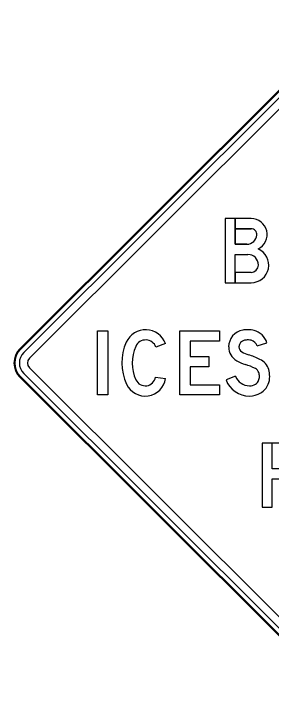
# Model space of a CAD drawing. Extents: x 658976 to 668726, y 639543 to 647196.
# Drawn here: x 664411.47 to 664427.73, y 642870.55 to 642914.81 of the extents above; entities that cross this region are included whole.
import ezdxf

# ---------------------------------------------------------------- set-up
doc = ezdxf.new("R2010")
doc.units = 0
doc.layers.add('R_SIGN - HWY 16', color=7, linetype='Continuous')

msp = doc.modelspace()

# ---------------------------------------------------------------- linework, layer by layer
at = {"layer": 'R_SIGN - HWY 16'}
for p, q in [((664433.07, 642914.807), (664411.842, 642893.579)), ((664433.07, 642914.807), (664411.842, 642893.579)), ((664411.878, 642893.543), (664433.106, 642914.771)), ((664433.311, 642914.566), (664412.083, 642893.338)), ((664412.443, 642892.979), (664433.67, 642914.206)), ((664426.467, 642901.186), (664425.471, 642901.186)), ((664425.471, 642899.56), (664426.264, 642899.56)), ((664425.471, 642899.56), (664426.264, 642899.56)), ((664425.471, 642899.56), (664426.264, 642899.56)), ((664424.82, 642897.77), (664426.467, 642897.77)), ((664421.059, 642893.909), (664420.447, 642893.687)), ((664421.059, 642893.909), (664420.447, 642893.687)), ((664421.059, 642893.909), (664420.447, 642893.687)), ((664433.67, 642871.152), (664412.443, 642892.38)), ((664411.842, 642891.779), (664433.07, 642870.552)), ((664411.842, 642891.779), (664433.07, 642870.552)), ((664433.106, 642870.588), (664411.878, 642891.815)), ((664412.083, 642892.02), (664433.311, 642870.793)), ((664420.415, 642891.788), (664421.059, 642891.692)), ((664420.415, 642891.788), (664421.059, 642891.692)), ((664420.415, 642891.788), (664421.059, 642891.692))]:
    msp.add_line(p, q, dxfattribs=at)
for points in [[(664426.467, 642901.837), (664424.82, 642901.837), (664424.82, 642897.77)], [(664426.204, 642900.21), (664425.471, 642900.21), (664425.471, 642901.837), (664424.82, 642901.837), (664424.82, 642897.77), (664425.471, 642897.77), (664425.471, 642899.56)], [(664426.204, 642900.21), (664425.471, 642900.21), (664425.471, 642901.837), (664424.82, 642901.837), (664424.82, 642897.77), (664425.471, 642897.77), (664425.471, 642899.56)], [(664426.467, 642901.837), (664425.471, 642901.837), (664425.471, 642901.186), (664426.467, 642901.186)], [(664426.467, 642901.837), (664425.471, 642901.837), (664425.471, 642901.186), (664426.467, 642901.186)], [(664425.471, 642901.186), (664425.471, 642900.21), (664426.204, 642900.21)], [(664426.467, 642898.421), (664425.471, 642898.421), (664425.471, 642899.56)], [(664426.467, 642898.421), (664425.471, 642898.421), (664425.471, 642897.77), (664426.467, 642897.77)], [(664426.467, 642898.421), (664425.471, 642898.421), (664425.471, 642897.77), (664426.467, 642897.77)], [(664426.853, 642893.763), (664427.47, 642893.968)], [(664426.853, 642893.763), (664427.47, 642893.968)], [(664426.853, 642893.763), (664427.47, 642893.968)], [(664425.49, 642891.837), (664424.881, 642891.607)], [(664425.49, 642891.837), (664424.881, 642891.607)], [(664425.49, 642891.837), (664424.881, 642891.607)], [(664428.703, 642885.978), (664427.809, 642885.978), (664427.809, 642887.604), (664427.158, 642887.604), (664427.158, 642883.538), (664427.809, 642883.538), (664427.809, 642885.327), (664428.573, 642885.327), (664429.23, 642883.538), (664429.924, 642883.538), (664429.22, 642885.452)], [(664428.703, 642885.978), (664427.809, 642885.978), (664427.809, 642887.604), (664427.158, 642887.604), (664427.158, 642883.538), (664427.809, 642883.538), (664427.809, 642885.327), (664428.573, 642885.327), (664429.23, 642883.538), (664429.924, 642883.538), (664429.22, 642885.452)], [(664428.703, 642887.604), (664427.158, 642887.604), (664427.158, 642883.538), (664427.809, 642883.538), (664427.809, 642885.327), (664428.573, 642885.327), (664429.23, 642883.538), (664429.924, 642883.538), (664429.22, 642885.452)]]:
    msp.add_lwpolyline(points, dxfattribs=at)
for points in [[(664416.748, 642894.721), (664417.399, 642894.721), (664417.399, 642890.654), (664416.748, 642890.654)], [(664416.748, 642894.721), (664417.399, 642894.721), (664417.399, 642890.654), (664416.748, 642890.654)], [(664416.748, 642894.721), (664417.399, 642894.721), (664417.399, 642890.654), (664416.748, 642890.654)], [(664424.475, 642894.07), (664422.604, 642894.07), (664422.604, 642893.094), (664423.786, 642893.094), (664423.786, 642892.443), (664422.604, 642892.443), (664422.604, 642891.305), (664424.475, 642891.305), (664424.475, 642890.654), (664421.953, 642890.654), (664421.953, 642894.721), (664424.475, 642894.721)], [(664424.475, 642894.07), (664422.604, 642894.07), (664422.604, 642893.094), (664423.786, 642893.094), (664423.786, 642892.443), (664422.604, 642892.443), (664422.604, 642891.305), (664424.475, 642891.305), (664424.475, 642890.654), (664421.953, 642890.654), (664421.953, 642894.721), (664424.475, 642894.721)], [(664424.475, 642894.07), (664422.604, 642894.07), (664422.604, 642893.094), (664423.786, 642893.094), (664423.786, 642892.443), (664422.604, 642892.443), (664422.604, 642891.305), (664424.475, 642891.305), (664424.475, 642890.654), (664421.953, 642890.654), (664421.953, 642894.721), (664424.475, 642894.721)]]:
    msp.add_lwpolyline(points, close=True, dxfattribs=at)
for centre, radius, start, end in [((664426.467, 642900.82), 1.017, 296.5254, 90), ((664426.467, 642900.82), 1.017, 296.5254, 90), ((664426.467, 642900.82), 1.017, 296.5254, 90), ((664426.467, 642900.82), 0.366, 355.5883, 90), ((664426.467, 642900.82), 0.366, 355.5883, 90), ((664426.467, 642900.82), 0.366, 355.5883, 90), ((664426.204, 642900.841), 0.63, 270, 355.5883), ((664426.204, 642900.841), 0.63, 270, 355.5883), ((664426.204, 642900.841), 0.63, 270, 355.5883), ((664426.467, 642898.889), 1.118, 270, 66.0465), ((664426.467, 642898.889), 1.118, 270, 66.0465), ((664426.467, 642898.889), 1.118, 270, 66.0465), ((664426.264, 642898.889), 0.671, 360, 90), ((664426.264, 642898.889), 0.671, 360, 90), ((664426.264, 642898.889), 0.671, 360, 90), ((664426.467, 642898.889), 0.468, 270, 360), ((664426.467, 642898.889), 0.468, 270, 360), ((664426.467, 642898.889), 0.468, 270, 360), ((664426.133, 642893.695), 1.084, 100.066, 180), ((664426.133, 642893.695), 1.084, 100.066, 180), ((664426.133, 642893.695), 1.084, 100.066, 180), ((664426.252, 642893.025), 1.764, 95.2021, 100.066), ((664426.252, 642893.025), 1.764, 95.2021, 100.066), ((664426.252, 642893.025), 1.764, 95.2021, 100.066), ((664426.307, 642892.427), 2.365, 90, 95.2021), ((664426.307, 642892.427), 2.365, 90, 95.2021), ((664426.307, 642892.427), 2.365, 90, 95.2021), ((664426.307, 642893.497), 1.294, 74.4676, 90), ((664426.307, 642893.497), 1.294, 74.4676, 90), ((664426.307, 642893.497), 1.294, 74.4676, 90), ((664426.332, 642893.589), 1.199, 18.4342, 74.4676), ((664426.332, 642893.589), 1.199, 18.4342, 74.4676), ((664426.332, 642893.589), 1.199, 18.4342, 74.4676), ((664426.133, 642893.695), 0.433, 100.066, 180), ((664426.133, 642893.695), 0.433, 100.066, 180), ((664426.133, 642893.695), 0.433, 100.066, 180), ((664426.252, 642893.025), 1.114, 95.2021, 100.066), ((664426.252, 642893.025), 1.114, 95.2021, 100.066), ((664426.252, 642893.025), 1.114, 95.2021, 100.066), ((664426.307, 642892.427), 1.714, 90, 95.2021), ((664426.307, 642892.427), 1.714, 90, 95.2021), ((664426.307, 642892.427), 1.714, 90, 95.2021), ((664426.307, 642893.497), 0.644, 74.4676, 90), ((664426.307, 642893.497), 0.644, 74.4676, 90), ((664426.307, 642893.497), 0.644, 74.4676, 90), ((664426.332, 642893.589), 0.548, 18.4342, 74.4676), ((664426.332, 642893.589), 0.548, 18.4342, 74.4676), ((664426.332, 642893.589), 0.548, 18.4342, 74.4676), ((664412.742, 642892.679), 1.272, 135, 225), ((664412.742, 642892.679), 1.272, 135, 225), ((664412.742, 642892.679), 1.222, 135, 225), ((664426.052, 642893.695), 1.002, 180, 240.5254), ((664426.052, 642893.695), 1.002, 180, 240.5254), ((664426.052, 642893.695), 1.002, 180, 240.5254), ((664426.052, 642893.695), 0.352, 180, 240.5254), ((664426.052, 642893.695), 0.352, 180, 240.5254), ((664426.052, 642893.695), 0.352, 180, 240.5254), ((664412.742, 642892.679), 0.932, 135, 225), ((664426.971, 642895.32), 2.219, 240.5254, 252.423), ((664426.971, 642895.32), 2.219, 240.5254, 252.423), ((664426.971, 642895.32), 2.219, 240.5254, 252.423), ((664424.776, 642888.393), 5.048, 63.4948, 72.423), ((664424.776, 642888.393), 5.048, 63.4948, 72.423), ((664424.776, 642888.393), 5.048, 63.4948, 72.423), ((664412.742, 642892.679), 0.424, 135, 225), ((664426.971, 642895.32), 2.869, 240.5254, 252.423), ((664426.971, 642895.32), 2.869, 240.5254, 252.423), ((664426.971, 642895.32), 2.869, 240.5254, 252.423), ((664426.546, 642891.941), 1.084, 17.0924, 63.4948), ((664426.546, 642891.941), 1.084, 17.0924, 63.4948), ((664426.546, 642891.941), 1.084, 17.0924, 63.4948), ((664424.776, 642888.393), 4.397, 63.4948, 72.423), ((664424.776, 642888.393), 4.397, 63.4948, 72.423), ((664424.776, 642888.393), 4.397, 63.4948, 72.423), ((664426.546, 642891.941), 0.433, 17.0924, 63.4948), ((664426.546, 642891.941), 0.433, 17.0924, 63.4948), ((664426.546, 642891.941), 0.433, 17.0924, 63.4948), ((664426.175, 642891.827), 1.471, 360, 17.0924), ((664426.175, 642891.827), 1.471, 360, 17.0924), ((664426.175, 642891.827), 1.471, 360, 17.0924), ((664426.362, 642892.165), 0.932, 200.654, 270), ((664426.362, 642892.165), 0.932, 200.654, 270), ((664426.362, 642892.165), 0.932, 200.654, 270), ((664426.303, 642891.827), 0.693, 338.164, 360), ((664426.303, 642891.827), 0.693, 338.164, 360), ((664426.303, 642891.827), 0.693, 338.164, 360), ((664426.175, 642891.827), 0.821, 360, 17.0924), ((664426.175, 642891.827), 0.821, 360, 17.0924), ((664426.175, 642891.827), 0.821, 360, 17.0924), ((664426.303, 642891.827), 1.344, 338.164, 360), ((664426.303, 642891.827), 1.344, 338.164, 360), ((664426.303, 642891.827), 1.344, 338.164, 360), ((664426.362, 642892.165), 1.582, 200.654, 270), ((664426.362, 642892.165), 1.582, 200.654, 270), ((664426.362, 642892.165), 1.582, 200.654, 270), ((664426.362, 642891.996), 0.762, 270, 300.4201), ((664426.362, 642891.996), 0.762, 270, 300.4201), ((664426.362, 642891.996), 0.762, 270, 300.4201), ((664426.51, 642891.744), 0.47, 300.4201, 338.164), ((664426.51, 642891.744), 0.47, 300.4201, 338.164), ((664426.51, 642891.744), 0.47, 300.4201, 338.164), ((664426.51, 642891.744), 1.12, 300.4201, 338.164), ((664426.51, 642891.744), 1.12, 300.4201, 338.164), ((664426.51, 642891.744), 1.12, 300.4201, 338.164), ((664426.362, 642891.996), 1.413, 270, 300.4201), ((664426.362, 642891.996), 1.413, 270, 300.4201), ((664426.362, 642891.996), 1.413, 270, 300.4201)]:
    msp.add_arc(centre, radius, start, end, dxfattribs=at)
for centre, major_axis, start_param, end_param in [((664419.798, 642893.45), (0, 1.342), 5.061866, 7.434148), ((664419.798, 642893.45), (0, 1.342), 5.061866, 7.434148), ((664419.798, 642893.45), (0, 1.342), 5.061866, 7.434148), ((664421.506, 642892.687), (0, 3.212), 1.150963, 2.004476), ((664421.506, 642892.687), (0, 3.212), 1.150963, 2.004476), ((664421.506, 642892.687), (0, 3.212), 1.150963, 2.004476), ((664419.798, 642893.45), (0, 0.691), 5.061866, 7.434148), ((664419.798, 642893.45), (0, 0.691), 5.061866, 7.434148), ((664419.798, 642893.45), (0, 0.691), 5.061866, 7.434148), ((664421.506, 642892.687), (0, 2.562), 1.150963, 2.004476), ((664421.506, 642892.687), (0, 2.562), 1.150963, 2.004476), ((664421.506, 642892.687), (0, 2.562), 1.150963, 2.004476), ((664419.772, 642891.884), (0, 0.651), 2.004476, 4.564141), ((664419.772, 642891.884), (0, 0.651), 2.004476, 4.564141), ((664419.772, 642891.884), (0, 0.651), 2.004476, 4.564141), ((664419.772, 642891.884), (0, 1.301), 2.004476, 4.564141), ((664419.772, 642891.884), (0, 1.301), 2.004476, 4.564141), ((664419.772, 642891.884), (0, 1.301), 2.004476, 4.564141)]:
    msp.add_ellipse(centre, major_axis=major_axis, ratio=0.999993, start_param=start_param, end_param=end_param, dxfattribs=at)

doc.saveas('drawing.dxf')
